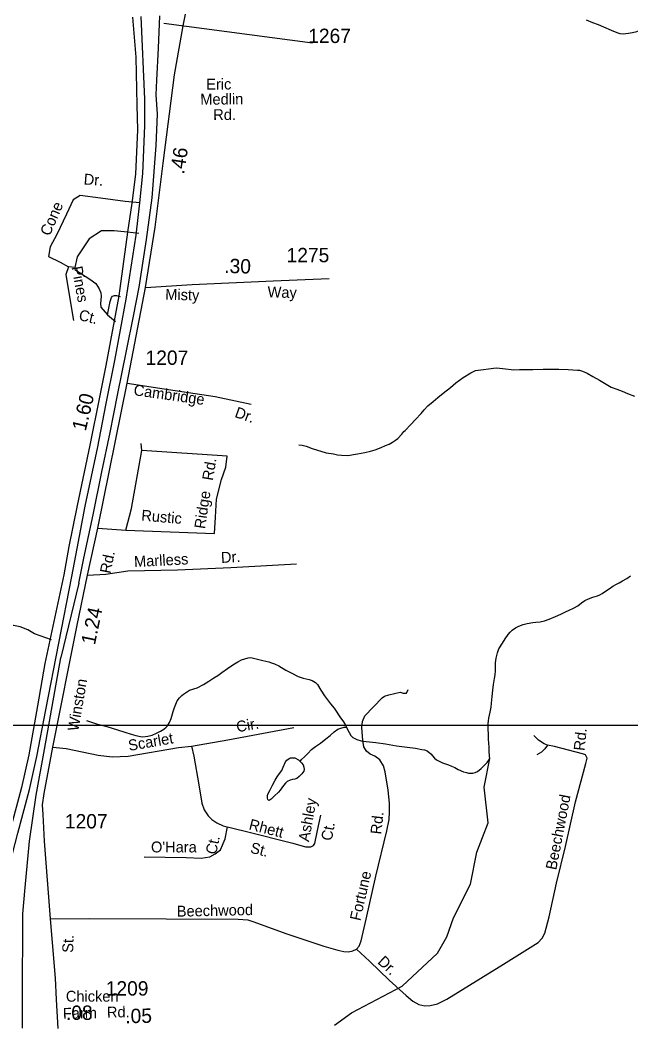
# Model space of a CAD drawing. Extents: x 2126262 to 2293712, y 749403 to 919119.
# Drawn here: x 2161358 to 2166677, y 861012 to 869768 of the extents above; entities that cross this region are included whole.
import ezdxf

# ---------------------------------------------------------------- set-up
doc = ezdxf.new("R2010")
doc.units = 0
for name, color, linetype in [('Exist Hydrographic Creek Single Shore', 7, 'Continuous'), ('Exist Hydrographic Misc Water Feature', 7, 'Continuous'), ('Exist Railroad Mainline', 7, 'Continuous'), ('Exist Road Non-System Type 51', 7, 'Continuous'), ('Exist Road Non-System Type 51 Label', 7, 'Continuous'), ('Exist Road Primary US Divided Attributed', 7, 'Continuous'), ('Exist Road Primary US Mileage Hundredths English Label', 7, 'Continuous'), ('Exist Road Secondary Mileage Hundredths English Label', 7, 'Continuous'), ('Exist Road Secondary Type 51 Attributed', 7, 'Continuous'), ('Exist Road Secondary Type 51 Label', 7, 'Continuous'), ('Exist Road Secondary Type 51 Number Label', 7, 'Continuous'), ('Map Preparation Inset Cut Line', 7, 'Continuous')]:
    doc.layers.add(name, color=color, linetype=linetype)

msp = doc.modelspace()

# ---------------------------------------------------------------- linework, layer by layer
at = {"layer": 'Exist Hydrographic Creek Single Shore'}
for points in [[(2165447, 863340), (2165444.7, 863360), (2165442.5, 863404), (2165442.5, 863436), (2165440.2, 863476), (2165438, 863505.9), (2165435.7, 863549.9), (2165433.5, 863597.9), (2165433.3, 863641.9), (2165435.3, 863667.9), (2165439, 863691.9), (2165450.9, 863741.9), (2165458.5, 863785.9), (2165462.4, 863822), (2165470, 863880), (2165473.9, 863933.9), (2165479.4, 863984), (2165489, 864036.1), (2165495, 864068.2), (2165498.9, 864102.1), (2165498.5, 864130.1), (2165498.3, 864172), (2165502.1, 864212.1), (2165513.8, 864260.1), (2165527.6, 864294.2), (2165557.3, 864344.4), (2165583.1, 864382.5), (2165607.1, 864418.6), (2165624.8, 864440.7), (2165642.8, 864456.8), (2165670.5, 864477), (2165700.6, 864491.1), (2165738.6, 864505.3), (2165774.3, 864515.6), (2165822.2, 864523.8), (2165850.3, 864525.9), (2165886.2, 864530.2), (2165924.4, 864538.3), (2165966, 864552.6), (2166020.1, 864574.8), (2166067.9, 864597.2), (2166107.9, 864617.4), (2166139.5, 864631.5), (2166175.5, 864649.8), (2166213.3, 864670), (2166247.3, 864694.2), (2166275, 864716.3), (2166309, 864728.5), (2166345.1, 864742.7), (2166384.9, 864754.9), (2166406.8, 864763), (2166426.7, 864777.1), (2166454.6, 864795.3), (2166488.4, 864817.4), (2166520.2, 864839.7), (2166552.2, 864857.9), (2166574.4, 864870), (2166604.3, 864886.2), (2166640.4, 864906.5), (2166674, 864930.7)], [(2164095.4, 861016.5), (2164244.4, 861125), (2164684.5, 861358.6), (2164991.4, 861644.3), (2165074.5, 861786.9), (2165131.5, 861953.1), (2165279.3, 862245.2), (2165336.3, 862522.9), (2165434.4, 862780.1), (2165399.5, 863089.2), (2165447, 863340)]]:
    msp.add_lwpolyline(points, dxfattribs=at)
at = {"layer": 'Exist Hydrographic Misc Water Feature'}
for points in [[(2166286.9, 869769.3), (2166342.9, 869747.7), (2166392.9, 869729.9), (2166437, 869710.3), (2166505.1, 869680.6), (2166553.2, 869658.9), (2166579.3, 869651), (2166609.2, 869649.2), (2166657.2, 869653.5), (2166691.2, 869659.7), (2166729.4, 869667.8), (2166769, 869686.1), (2166813, 869702.4), (2166844.8, 869710.5), (2166880.7, 869720.7), (2166938.7, 869739.1), (2166990.6, 869751.3), (2167022.6, 869759.5), (2167046.6, 869769.6)], [(2163784.2, 866070.1), (2163814.4, 866068.2), (2163850.2, 866058.4), (2163900.5, 866038.7), (2164022.5, 866001.4), (2164086.5, 865991.7), (2164120.7, 865981.9), (2164156.8, 865980.2), (2164212.8, 865978.5), (2164294.6, 865993), (2164358.6, 866003.3), (2164410.5, 866015.6), (2164450.2, 866027.8), (2164502.3, 866046.1), (2164540, 866064.3), (2164572, 866076.5), (2164600.1, 866094.6), (2164627.8, 866110.8), (2164645.9, 866126.9), (2164681.5, 866163.2), (2164699.4, 866185.2), (2164711.3, 866195.3), (2164759, 866247.5), (2164800.9, 866291.7), (2164850.5, 866344), (2164876.3, 866374.2), (2164908.1, 866410.4), (2164953.8, 866448.6), (2164995.5, 866482.8), (2165043.2, 866521.1), (2165105, 866569.4), (2165150.9, 866609.7), (2165216.5, 866656), (2165282.3, 866696.4), (2165324.4, 866716.6), (2165392, 866727), (2165436.1, 866733.2), (2165504, 866739.7), (2165562, 866736), (2165658, 866722.6), (2165706, 866724.8), (2165744.1, 866725), (2165824.1, 866727.5), (2165914.1, 866729.9), (2165978.1, 866730.3), (2166048, 866728.7), (2166130, 866725.2), (2166212, 866721.6), (2166228, 866719.7), (2166256.1, 866711.9), (2166296.1, 866694.2), (2166346.3, 866666.4), (2166402.5, 866632.7), (2166460.6, 866599.1), (2166504.9, 866573.4), (2166554.9, 866555.6), (2166601, 866537.9), (2166647, 866518.1), (2166707, 866494.5)], [(2161936.1, 863670.3), (2162022.2, 863642.7), (2162114.3, 863617.2), (2162204.5, 863589.8), (2162270.5, 863568.1), (2162324.5, 863550.5), (2162366.9, 863538.7), (2162404.8, 863530.9), (2162426.8, 863527), (2162470.5, 863535.3), (2162508.6, 863543.4), (2162544.5, 863559.7), (2162580.4, 863577.9), (2162610.3, 863596), (2162630.4, 863612.1), (2162642.1, 863624.2), (2162660.1, 863654.4), (2162673.9, 863688.4), (2162691.5, 863748.5), (2162701.3, 863782.5), (2162713, 863812.6), (2162726.8, 863840.6), (2162744.8, 863868.7), (2162766.5, 863888.8), (2162780.5, 863900.9), (2162816.4, 863923.1), (2162834.2, 863933.2), (2162898.4, 863955.6), (2162954, 863983.9), (2163001.7, 864012.2), (2163043.8, 864040.4), (2163079.5, 864062.5), (2163115.3, 864088.8), (2163163.3, 864123), (2163211.1, 864155.3), (2163252.7, 864181.4), (2163284.7, 864197.6), (2163314.9, 864207.9), (2163342.5, 864216), (2163366.5, 864218.1), (2163378.6, 864216.2), (2163470.9, 864192.7), (2163524.8, 864181), (2163546.8, 864173.1), (2163572.8, 864163.3), (2163611, 864145.6), (2163673.1, 864109.9), (2163717.4, 864084.1), (2163779.5, 864052.5), (2163797.6, 864046.6), (2163821.5, 864038.7), (2163873.6, 864027), (2163901.5, 864017.2), (2163929.8, 864001.3), (2163947.9, 863983.5), (2163976.2, 863933.6), (2164008.3, 863883.8), (2164034.6, 863850), (2164060.8, 863816.1), (2164092.8, 863776.3), (2164149.2, 863694.7), (2164169.5, 863668.8), (2164187.8, 863634.9), (2164199.9, 863612.9)], [(2163795.5, 863312.7), (2163809.6, 863330.9), (2163835.3, 863355), (2163863.4, 863383.1), (2163895, 863417.3), (2163928.8, 863443.5), (2163972.5, 863473.7), (2164020.2, 863511.9), (2164058.4, 863540.1), (2164094.1, 863570.4), (2164124, 863594.6), (2164149.8, 863604.6), (2164179.8, 863610.9), (2164199.9, 863612.9)], [(2164199.9, 863612.9), (2164203.8, 863604.9), (2164222, 863565.1), (2164238.2, 863539.1), (2164256.3, 863523.3), (2164290.3, 863505.5), (2164328.6, 863493.7), (2164372.5, 863488), (2164456.6, 863478.4), (2164538.6, 863466.8), (2164636.6, 863449.4), (2164728.5, 863437.9), (2164800.9, 863428.4), (2164856.8, 863418.7), (2164878.8, 863414.8), (2164902.8, 863404.9), (2164933.1, 863379.1), (2164967, 863343.3), (2164985.2, 863327.4), (2164995.3, 863321.5), (2165037.3, 863301.8), (2165087.5, 863284), (2165115.6, 863274.2), (2165143.5, 863260.2), (2165171.6, 863244.5), (2165217.7, 863224.8), (2165243.8, 863216.9), (2165261.8, 863213), (2165299.8, 863213.2), (2165319.9, 863217.3), (2165341.8, 863227.4), (2165373.6, 863251.6), (2165405.4, 863283.8), (2165425.3, 863305.9), (2165439, 863324), (2165447, 863340)], [(2163795.5, 863312.7), (2163807.6, 863302.9), (2163821.7, 863285), (2163827.9, 863265), (2163832, 863245), (2163828.1, 863229), (2163812.3, 863206.8), (2163788.3, 863182.7), (2163766.6, 863164.6), (2163750.6, 863160.5), (2163728.7, 863156.4), (2163708.6, 863152.3), (2163684.6, 863140.2), (2163668.8, 863124.1), (2163650.7, 863104), (2163623.1, 863063.8), (2163607.1, 863045.8), (2163571.4, 863011.6), (2163543.5, 862985.4), (2163535.5, 862979.4), (2163527.5, 862975.3), (2163519.5, 862977.3), (2163513.6, 862981.3), (2163511.5, 862995.2), (2163511.3, 863015.2), (2163515.4, 863029.3), (2163533, 863061.3), (2163556.8, 863107.5), (2163578.6, 863149.6), (2163596.4, 863179.7), (2163616.3, 863207.8), (2163636, 863233.9), (2163649.7, 863263.9), (2163669.6, 863310.1), (2163681.5, 863326.1), (2163699.5, 863338.3), (2163713.3, 863346.3), (2163733.4, 863346.4), (2163749.4, 863344.5), (2163781.6, 863326.7), (2163795.5, 863312.7)]]:
    msp.add_lwpolyline(points, dxfattribs=at)
at = {"layer": 'Exist Railroad Mainline'}
for points in [[(2161868.4, 864866.7), (2161911.9, 865084.8), (2161994.8, 865460.8), (2162069.8, 865835.3), (2162143.2, 866176.6), (2162207.1, 866502.1), (2162285.3, 866889.2), (2162344.5, 867191), (2162394.3, 867443.9), (2162458.2, 867859.4), (2162508, 868219.7), (2162541.9, 868676.3), (2162553, 868949.7), (2162542.7, 869118.5), (2162547.3, 869246.5), (2162562.1, 869524.6), (2162575.9, 869804.5)], [(2161868.4, 864866.7), (2161711.9, 864217.5), (2161709.8, 864215.5), (2161568.5, 863417.3), (2161566.5, 863417.3), (2161494.9, 863020.2), (2161494.9, 863020.2), (2161435.4, 862619.3), (2161399.9, 862216.8), (2161397.9, 862216.7), (2161377.5, 861986.5), (2161378.4, 861806.5), (2161378.5, 861808.5), (2161374.8, 861406.4), (2161375.4, 860992.4)]]:
    msp.add_lwpolyline(points, dxfattribs=at)
at = {"layer": 'Exist Road Non-System Type 51'}
for p, q in [((2162119.5, 867202.1), (2162189.6, 867143.1)), ((2162418.1, 866020.2), (2162412.5, 866081.6)), ((2162034.9, 865346.1), (2162278.9, 865326.1))]:
    msp.add_line(p, q, dxfattribs=at)
for points in [[(2162399.6, 868177.8), (2162271.5, 868189.7), (2162056.7, 868217.6), (2161881, 868240), (2161819.7, 868203.7), (2161761.1, 868078.1), (2161677.5, 867902.2), (2161618.9, 867793.4), (2161604.9, 867709.6), (2161705.3, 867659.4), (2161777.9, 867620.3)], [(2162392.8, 867909.2), (2162292.4, 867923.2), (2162178.1, 867934.3), (2162066.5, 867934.3), (2161960.5, 867864.5), (2161854.6, 867708.2), (2161835, 867613.3), (2161777.9, 867620.3)], [(2161777.9, 867620.3), (2161756.9, 867551.9), (2161779.3, 867412.4), (2161823.9, 867152.8)], [(2161835.3, 867595.5), (2161966.3, 867511.8), (2162018.4, 867475.5), (2162046.9, 867429.6), (2162061.1, 867394.9), (2162062.7, 867363.3), (2162057.9, 867301.6), (2162061.1, 867268.5), (2162119.5, 867202.1)], [(2162119.5, 867202.1), (2162141.6, 867319), (2162154.2, 867352.2), (2162162.1, 867364.8), (2162179.5, 867371.2), (2162196.9, 867369.6), (2162229.8, 867363)], [(2162291.4, 866605.9), (2162651.2, 866552.9), (2163055.6, 866491.5), (2163370.7, 866424.5)], [(2162278.9, 865326.1), (2162326.3, 865515.9), (2162418.1, 866020.2)], [(2162278.9, 865326.1), (2163051.4, 865298.2), (2163059.5, 865439.6), (2163067.9, 865595.9), (2163112.5, 865769), (2163148.8, 865875.1), (2163160, 865972.8), (2162418.1, 866020.2)], [(2161945.4, 864935.8), (2162104.4, 864944.2), (2162296.8, 864972.1), (2162729.1, 864983.2), (2163194.2, 865002.8), (2163765.9, 865033.5)], [(2161629.9, 864372.2), (2161484.3, 864423.6), (2161424.4, 864460.7), (2161358.7, 864486.4), (2161298.7, 864497.8), (2161238.8, 864497.8), (2161173.1, 864492.1), (2161041.8, 864472.1)], [(2164286.1, 861681), (2164309, 861706.3), (2164328.5, 861752.4), (2164370.4, 861939.4), (2164455.3, 862314), (2164549.9, 862711), (2164570.8, 862807.9), (2164575, 862874.9), (2164575, 862950.2), (2164562.4, 863063.3), (2164537.4, 863224.7), (2164522, 863276.3), (2164491.4, 863328), (2164446.7, 863360.1), (2164404.9, 863378.2), (2164375.6, 863403.3), (2164350.9, 863440.5), (2164341.1, 863494.9), (2164334.1, 863608), (2164339.6, 863660.6), (2164359.2, 863710.9), (2164510.9, 863868.2), (2164530.4, 863880.8), (2164568.1, 863894.7), (2164668.5, 863917.1), (2164695, 863908.7), (2164722.9, 863908.7), (2164736.9, 863940.8)], [(2162851.1, 863448.1), (2163166.3, 863501.2), (2163742.7, 863609.6)], [(2165951.2, 863454.7), (2165921.9, 863465.9), (2165873.1, 863499.4), (2165832.7, 863538.5)], [(2161643.7, 863437.7), (2161758.9, 863425.8), (2162037.8, 863370), (2162160.6, 863353.2), (2162300, 863358.8), (2162736.7, 863434.2), (2162851.1, 863448.1)], [(2162851.1, 863448.1), (2162871, 863359.7), (2162912.8, 863111.3), (2162940.7, 862952.1), (2162960.3, 862893.5), (2162996.5, 862840.5), (2163027.9, 862807.7), (2163071.1, 862779.7), (2163126.9, 862753.2), (2163327.8, 862703), (2163731.5, 862602.5), (2163841.7, 862571.8), (2163889.1, 862571.8), (2163912.8, 862581.6), (2163925.4, 862598.4)], [(2164286.1, 861681), (2164400.9, 861575.6), (2164571, 861410.9), (2164718.8, 861276.9), (2164778.1, 861225.9), (2164831.1, 861198), (2164882.7, 861186.9), (2164930.1, 861188.3), (2164991.5, 861203.6), (2165072.4, 861245.5), (2165567, 861550.4), (2165867.8, 861736.9), (2165902.7, 861774.6), (2165927.8, 861817.9), (2165963.9, 861959.8), (2166029.4, 862253), (2166106, 862573.3), (2166194.9, 862962), (2166284.1, 863295.9), (2166295.2, 863343.3), (2166281.3, 863371.2), (2166256.2, 863381), (2166010.7, 863443.8), (2165951.2, 863454.7)], [(2165951.2, 863454.7), (2165927.5, 863424), (2165898.2, 863394.7), (2165856.4, 863371)], [(2163925.4, 862598.4), (2163946.8, 862712.6), (2163975.3, 862846.5)], [(2162439.4, 862482), (2162621.5, 862479.8), (2162803.7, 862477.6), (2162933.1, 862471.1), (2163009.9, 862484.2), (2163056, 862508.4), (2163102.1, 862545.7), (2163143.7, 862640.1), (2163164.5, 862743.8)], [(2161622.8, 861944.1), (2161959.4, 861946.3), (2162628.9, 861943.6), (2163255.5, 861940.8), (2163341.9, 861935.2), (2163392.1, 861918.5), (2163671.1, 861815.2), (2164002.3, 861706.8), (2164125, 861670.5), (2164175.9, 861660), (2164217.7, 861657.2), (2164254, 861664.2), (2164286.1, 861681)]]:
    msp.add_lwpolyline(points, dxfattribs=at)
at = {"layer": 'Exist Road Primary US Divided Attributed'}
for points in [[(2162336.6, 869793.4), (2162365.8, 869445.8), (2162373.5, 869026.1), (2162378.6, 868812.5), (2162362.1, 868425.8), (2162329.6, 868174), (2162293.4, 867922.2), (2162217.7, 867369), (2162103.9, 866759.8), (2162047.9, 866486.3), (2161964.7, 866066.7), (2161855.9, 865542.6), (2161780.8, 865186.5), (2161739.1, 864938.6), (2161574.2, 864165.3), (2161508, 863799), (2161432.8, 863372.7), (2161369.1, 863086.5), (2161269.3, 862707.6), (2161153.5, 862256.8), (2161054.9, 861855.8), (2161012.3, 861719.9), (2160936.1, 861482.2)], [(2161014.7, 861474.6), (2161080.2, 861699.3), (2161123.3, 861836.7), (2161222.3, 862239.5), (2161338, 862689.7), (2161438.1, 863069.8), (2161502.3, 863358.2), (2161580.3, 863762.3), (2161808.5, 864923.9), (2161854.6, 865168.7), (2161924.6, 865537.6), (2162034.2, 866052.3), (2162103.9, 866416.4), (2162184, 866804.3), (2162281.3, 867337.2), (2162369.7, 867896.8), (2162399.6, 868177.8), (2162425.7, 868433.5), (2162444.7, 868848.1), (2162444.7, 869079.6), (2162412.4, 869799.8)]]:
    msp.add_lwpolyline(points, dxfattribs=at)
at = {"layer": 'Exist Road Secondary Type 51 Attributed'}
for points in [[(2162450.1, 867441.2), (2162533.7, 867966.8), (2162603.4, 868522.3), (2162703.6, 869291), (2162778.8, 869717.3), (2162798.3, 869820.6)], [(2162450.1, 867441.2), (2162856.2, 867467), (2163561.8, 867497.7), (2164049.8, 867517.3)], [(2161688.8, 860990.2), (2161675, 861241), (2161665.3, 861427.6), (2161640.2, 861736.8), (2161622.8, 861944.1), (2161571, 862618.7), (2161558.6, 862852.9), (2161553.1, 862936.6), (2161567, 863034.3), (2161643.7, 863437.7), (2161854.3, 864500), (2161945.4, 864935.8), (2162034.9, 865346.1), (2162291.4, 866605.9), (2162450.1, 867441.2)]]:
    msp.add_lwpolyline(points, dxfattribs=at)
at = {"layer": 'Exist Road Secondary Type 51 Number Label'}
msp.add_line((2162608.1, 869742.5), (2163903.9, 869571), dxfattribs=at)
at = {"layer": 'Map Preparation Inset Cut Line'}
msp.add_lwpolyline([(2170326.3, 852884.6), (2154080.9, 852884.6), (2154080.9, 863630.2), (2170326.3, 863630.2)], close=True, dxfattribs=at)

# ---------------------------------------------------------------- texts
at = {"layer": 'Exist Road Non-System Type 51 Label'}
for s, rotation, p in [('Dr.', 355.85307, (2161909, 868337.2)), ('Cone', 66.58504, (2161614.8, 867882.1)), ('Pines', 280.35864, (2161805.3, 867617.1)), ('Ct.', 345.99366, (2161862.1, 867159)), ('Cambridge', 352.01818, (2162342, 866503.2)), ('Dr.', 340.81194, (2163220, 866314.2)), ('Rd.', 80.57434, (2163035.7, 865754.3)), ('Ridge', 81.55735, (2162968, 865334.6)), ('Rustic', 355.14595, (2162410.2, 865411.2)), ('Dr.', 2.99252, (2163109, 865041.7)), ('Marlless', 2.99252, (2162352.3, 865005.8)), ('Cir.', 9.79172, (2163248.8, 863567.5)), ('Scarlet', 9.79166, (2162307.7, 863405.1)), ('Rd.', 83.66588, (2166272.1, 863403.2)), ('Beechwood', 79.01124, (2166026.5, 862364.1)), ('Ashley', 79.84627, (2163873.4, 862609.9)), ('Rd.', 83.66588, (2164502.1, 862675.5)), ('Rhett', 345.73198, (2163343.6, 862723.1)), ('Ct.', 79.84627, (2164071.4, 862618.1)), ('Ct.', 78.23486, (2163064.8, 862498.9)), ('St.', 345.73198, (2163355.6, 862520.5)), ('Fortune', 77.13245, (2164320.4, 861921)), ('Beechwood', 1.24706, (2162723.2, 861961.9)), ('Dr.', 316.94716, (2164464.4, 861561.9))]:
    msp.add_text(s, height=95, rotation=rotation, dxfattribs=at).set_placement(p)
msp.add_text("O'Hara", height=95, dxfattribs=at).set_placement((2162497.7, 862521.8))
at = {"layer": 'Exist Road Primary US Mileage Hundredths English Label'}
msp.add_text('1.60', height=125, rotation=76.50899, dxfattribs=at).set_placement((2161928.6, 866184.2))
at = {"layer": 'Exist Road Secondary Mileage Hundredths English Label'}
for s, rotation, p in [('.46', 81.4278, (2162785.6, 868420.8)), ('.30', 358.60739, (2163134.3, 867566.8)), ('1.24', 78.19502, (2162008.9, 864323)), ('.08', 0.0613, (2161757.1, 861063.5)), ('.05', 1.0886, (2162274.7, 861034.5))]:
    msp.add_text(s, height=125, rotation=rotation, dxfattribs=at).set_placement(p)
at = {"layer": 'Exist Road Secondary Type 51 Label'}
for s, rotation, p in [('Eric', 0.53331, (2162978.9, 869162.1)), ('Medlin', 0.53331, (2162927.4, 869031.1)), ('Rd.', 0.53331, (2163040.1, 868897)), ('Misty', 358.60739, (2162620.8, 867333.4)), ('Way', 358.60739, (2163512, 867354.4)), ('Rd.', 78.33295, (2162144.3, 864944.2)), ('Winston', 80.24395, (2161864.1, 863572.7)), ('St.', 88.20736, (2161819.3, 861646.8)), ('Chicken', 0.0613, (2161756.2, 861222.1)), ('Rd.', 1.0886, (2162114.5, 861083.4)), ('Farm', 1.0886, (2161731.3, 861072.9))]:
    msp.add_text(s, height=95, rotation=rotation, dxfattribs=at).set_placement(p)
at = {"layer": 'Exist Road Secondary Type 51 Number Label'}
for s, p in [('1267', (2163866.7, 869568.6)), ('1275', (2163678.3, 867660)), ('1207', (2162450.3, 866766.6)), ('1207', (2161747.7, 862730.7)), ('1209', (2162103.6, 861275.8))]:
    msp.add_text(s, height=125, dxfattribs=at).set_placement(p)

doc.saveas('drawing.dxf')
